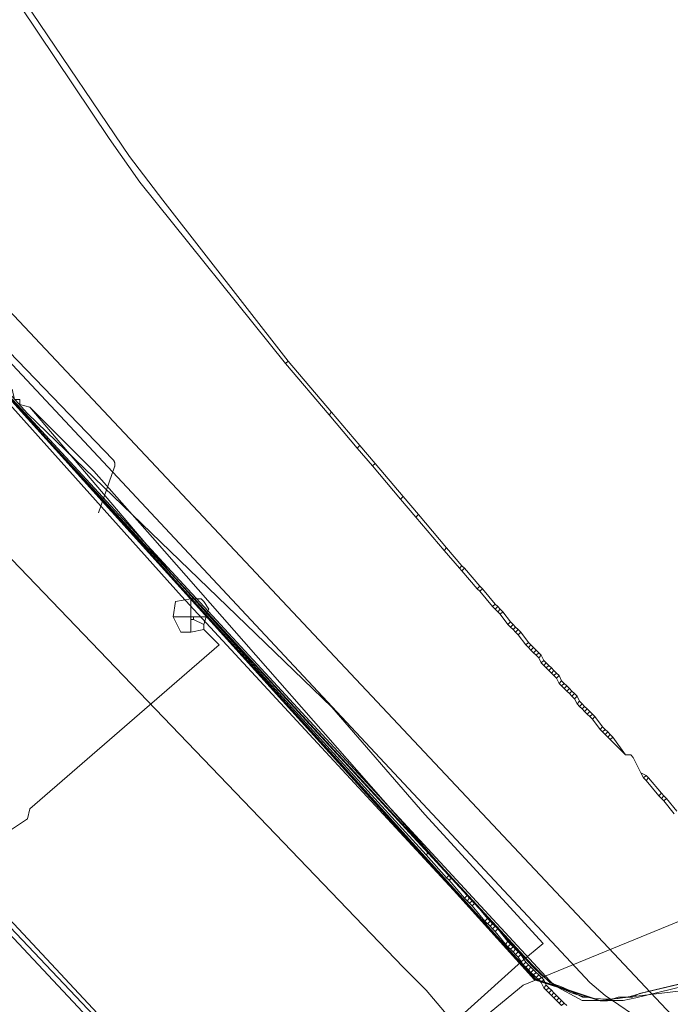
# Model space of a CAD drawing. Header units: metres. Extents: x 92810 to 93633, y 464687 to 465459.
# Tile 294 of 325: x 93443 to 93461, y 465284 to 465312. Entities that reach past the tile are written whole.
import ezdxf
from ezdxf.lldxf.tags import DXFTag

# ---------------------------------------------------------------- set-up
doc = ezdxf.new("R2010")
doc.units = ezdxf.units.M
for name, color, linetype, lineweight, transparency in [('B-OI-KL-DATA_BT NEDERLAND-G', 90, 'SI_B_DATA_BT_NEDERLAND', 18, 0.4), ('B-OI-KL-DATA_KPN-G', 90, 'SI_B_DATA_KPN', 18, 0.4), ('B-OI-KL-DATA_LIANDER-G', 90, 'SI_B_DATA_LIANDER', 18, 0.4), ('B-OI-KL-ET_HS_LIANDER-G', 10, 'SI_B_ET_HS_LIANDON', 18, 0.4), ('B-OI-KL-ET_LS_LIANDER-G', 190, 'SI_B_ET_LS_LIANDER', 18, 0.4), ('B-OI-KL-ET_MS_LIANDER-G', 130, 'SI_B_ET_MS_LIANDER', 18, 0.4), ('B-OI-KL-GAS_HD_LIANDER-G', 30, 'SI_B_GAS_HD_LIANDER', 18, 0.4), ('B-WE-KL-DATA-G', 90, 'KL-DATA-N', 18, 0.4), ('B-WE-KL-ET_LS-G', 190, 'KL-LS-N', 18, 0.4)]:
    doc.layers.add(name, color=color, linetype=linetype, lineweight=lineweight, transparency=transparency)
doc.styles.get("Standard").update_dxf_attribs({"font": 'isocp.shx'})
tags = doc.linetypes.add('KL-DATA-N', pattern='A,4,-1,[101,NLCS.SHX,S=0.5,R=0,X=0,Y=0],-1,4,-1,["D",Standard,S=1,R=0,X=-0.25,Y=-0.5],-1.5', length=12.5).pattern_tags.tags
tags[18] = DXFTag(74, 10)
tags = doc.linetypes.add('KL-LS-N', pattern='A,4,-1,[103,NLCS.SHX,S=0.75,R=0,X=0,Y=0],-1,4,-1,["L",Standard,S=1,R=0,X=0,Y=-0.5],-2', length=13).pattern_tags.tags
tags[18] = DXFTag(74, 10)
doc.linetypes.add('SI_B_DATA_BT_NEDERLAND', pattern='A,5,-2,["BTN",Standard,S=1.5,R=0,X=-0.51,Y=-0.75],-7', length=14)
doc.linetypes.add('SI_B_DATA_KPN', pattern='A,5,-2,["KPN",Standard,S=1.5,R=0,X=-0.51,Y=-0.75],-8', length=15)
doc.linetypes.add('SI_B_DATA_LIANDER', pattern='A,5,-2,["LI-DATA",Standard,S=1.5,R=0,X=-0.51,Y=-0.75],-11', length=18)
doc.linetypes.add('SI_B_ET_HS_LIANDON', pattern='A,5,-2,["LI-HS",Standard,S=1.5,R=0,X=-0.51,Y=-0.75],-10', length=17)
doc.linetypes.add('SI_B_ET_LS_LIANDER', pattern='A,5,-2,["LI-LS",Standard,S=1.5,R=0,X=-0.51,Y=-0.75],-10', length=17)
doc.linetypes.add('SI_B_ET_MS_LIANDER', pattern='A,5,-2,["LI-MS",Standard,S=1.5,R=0,X=-0.51,Y=-0.75],-10', length=17)
doc.linetypes.add('SI_B_GAS_HD_LIANDER', pattern='A,5,-2,["LI-G-HD",Standard,S=1.5,R=0,X=-0.51,Y=-0.75],-11', length=18)

msp = doc.modelspace()

# ---------------------------------------------------------------- linework, layer by layer
at = {"layer": 'B-OI-KL-DATA_BT NEDERLAND-G', "flags": 128}
for points in [[(93383.75, 465371.27), (93428.3, 465320.06), (93430.05, 465314.74), (93442.9, 465300.5), (93451.4, 465292.3)], [(93451.2, 465269.8), (93452.2, 465270.8), (93452.4, 465272.8), (93448.6, 465277.5), (93450.7, 465279.8), (93456.7, 465285.2), (93457.3, 465285.7), (93454, 465289.3), (93451.4, 465292.3)]]:
    msp.add_lwpolyline(points, dxfattribs=at)
at = {"layer": 'B-OI-KL-DATA_KPN-G', "flags": 128}
msp.add_lwpolyline([(93421.536, 465324.036), (93440.464, 465303.036), (93442.607, 465300.75), (93457.607, 465284.536), (93458.393, 465284.107), (93459.536, 465284.107), (93459.893, 465284.179), (93462.536, 465284.821), (93463.679, 465284.821), (93463.893, 465284.75), (93464.679, 465284.321)], dxfattribs=at)
at = {"layer": 'B-OI-KL-DATA_LIANDER-G', "flags": 128}
msp.add_lwpolyline([(93476.964, 465318.25), (93476.821, 465317.821), (93476.464, 465313.893), (93474.893, 465295.821), (93474.821, 465295.679), (93473.964, 465293.893), (93473.821, 465293.75), (93472.821, 465292.464), (93465.821, 465288.25), (93456.75, 465284.536), (93449.107, 465278.25), (93448.964, 465278.25), (93448.321, 465278.821), (93448.25, 465279.036), (93448.25, 465279.25), (93448.179, 465279.25), (93446.464, 465281.893), (93446.25, 465282.107), (93431.893, 465297.25), (93429.893, 465299.464), (93421.107, 465308.964)], dxfattribs=at)
at = {"layer": 'B-OI-KL-ET_HS_LIANDER-G', "flags": 128}
for points in [[(93453.464, 465275.393), (93452.25, 465275.821), (93421.107, 465309.179)], [(93453.393, 465275.25), (93452.464, 465275.464), (93452.036, 465275.679), (93421.107, 465308.679)]]:
    msp.add_lwpolyline(points, dxfattribs=at)
at = {"layer": 'B-OI-KL-ET_LS_LIANDER-G'}
for p, q in [((93436.107, 465310.036), (93461.393, 465283.179)), ((93435.893, 465308.893), (93458.607, 465284.607)), ((93447.036, 465295.25), (93446.964, 465294.821)), ((93447.464, 465295.321), (93447.036, 465295.25)), ((93447.464, 465295.321), (93447.75, 465295.321)), ((93447.464, 465295.321), (93447.464, 465294.393)), ((93447.75, 465295.321), (93447.821, 465295.25)), ((93447.821, 465295.25), (93447.964, 465295.036)), ((93446.964, 465294.821), (93447.893, 465294.821)), ((93446.964, 465294.821), (93447.179, 465294.393)), ((93447.536, 465294.821), (93447.536, 465294.75)), ((93447.893, 465294.821), (93447.821, 465294.607)), ((93447.964, 465295.036), (93447.893, 465294.893)), ((93447.893, 465294.893), (93447.893, 465294.821)), ((93447.464, 465294.75), (93447.536, 465294.75)), ((93447.536, 465294.75), (93447.821, 465294.607)), ((93447.821, 465294.607), (93447.821, 465294.464)), ((93447.179, 465294.393), (93447.464, 465294.393)), ((93447.821, 465294.464), (93447.464, 465294.393)), ((93447.821, 465294.464), (93448.25, 465294.036)), ((93448.25, 465294.036), (93442.964, 465289.464)), ((93442.964, 465289.464), (93442.893, 465289.179)), ((93442.893, 465289.179), (93442.25, 465288.75)), ((93458.607, 465284.607), (93459.036, 465284.25)), ((93459.036, 465284.25), (93460.179, 465283.464))]:
    msp.add_line(p, q, dxfattribs=at)
at = {"layer": 'B-OI-KL-ET_MS_LIANDER-G', "flags": 128}
for points in [[(93424.25, 465350.964), (93427.179, 465339.679), (93427.321, 465339.393), (93437.536, 465320.393), (93438.107, 465319.464), (93441.821, 465313.464), (93443.036, 465311.679), (93445.75, 465307.679), (93446.679, 465306.464), (93450.179, 465301.964)], [(93450.107, 465301.893), (93446.036, 465306.964), (93445.179, 465308.179), (93441.679, 465313.393), (93440.321, 465315.607), (93437.393, 465320.321), (93436.75, 465321.536), (93427.107, 465339.464), (93421.107, 465339.821)], [(93450.179, 465301.964), (93450.107, 465301.893)], [(93450.179, 465301.964), (93451.393, 465300.536)], [(93450.107, 465301.893), (93451.321, 465300.464)], [(93442.464, 465301.179), (93442.536, 465300.893), (93442.679, 465300.893), (93442.679, 465300.75), (93442.964, 465300.679)], [(93442.964, 465300.679), (93444.75, 465298.893), (93446.393, 465297.036), (93454.107, 465288.25)], [(93442.964, 465300.679), (93446.964, 465295.964), (93449.536, 465293.107), (93454.036, 465288.179)], [(93451.393, 465300.536), (93451.321, 465300.464)], [(93451.321, 465300.464), (93452.107, 465299.536)], [(93451.393, 465300.536), (93452.179, 465299.607)], [(93452.179, 465299.607), (93452.107, 465299.536)], [(93452.107, 465299.536), (93452.536, 465299.036)], [(93452.179, 465299.607), (93452.607, 465299.107)], [(93452.607, 465299.107), (93452.536, 465299.036)], [(93452.536, 465299.036), (93453.321, 465298.107)], [(93452.607, 465299.107), (93453.393, 465298.179)], [(93453.393, 465298.179), (93453.321, 465298.107)], [(93453.321, 465298.107), (93453.75, 465297.607)], [(93453.393, 465298.179), (93453.821, 465297.679)], [(93453.821, 465297.679), (93453.75, 465297.607)], [(93453.75, 465297.607), (93454.536, 465296.679)], [(93453.821, 465297.679), (93454.607, 465296.75)], [(93454.607, 465296.75), (93454.536, 465296.679)], [(93454.607, 465296.75), (93455.036, 465296.25)], [(93454.536, 465296.679), (93454.964, 465296.179)], [(93455.036, 465296.25), (93454.964, 465296.179)], [(93454.964, 465296.179), (93455.036, 465296.107)], [(93455.036, 465296.25), (93455.107, 465296.179)], [(93455.107, 465296.179), (93455.036, 465296.107)], [(93455.107, 465296.179), (93455.536, 465295.679)], [(93455.036, 465296.107), (93455.464, 465295.607)], [(93455.536, 465295.679), (93455.464, 465295.607)], [(93455.464, 465295.607), (93455.536, 465295.536)], [(93455.536, 465295.679), (93455.607, 465295.607)], [(93455.607, 465295.607), (93455.536, 465295.536)], [(93455.607, 465295.607), (93455.964, 465295.179)], [(93455.536, 465295.536), (93455.893, 465295.107)], [(93455.964, 465295.179), (93455.893, 465295.107)], [(93455.893, 465295.107), (93455.964, 465295.036)], [(93455.964, 465295.179), (93456.036, 465295.107)], [(93456.036, 465295.107), (93455.964, 465295.036)], [(93456.036, 465295.107), (93456.107, 465295.036)], [(93455.964, 465295.036), (93456.036, 465294.964)], [(93456.107, 465295.036), (93456.036, 465294.964)], [(93456.036, 465294.964), (93456.107, 465294.893)], [(93456.107, 465295.036), (93456.179, 465294.964)], [(93456.179, 465294.964), (93456.107, 465294.893)], [(93456.107, 465294.893), (93456.321, 465294.607)], [(93456.179, 465294.964), (93456.393, 465294.679)], [(93456.393, 465294.679), (93456.321, 465294.607)], [(93456.321, 465294.607), (93456.393, 465294.536)], [(93456.393, 465294.679), (93456.464, 465294.607)], [(93456.464, 465294.607), (93456.393, 465294.536)], [(93456.393, 465294.536), (93456.464, 465294.464)], [(93456.464, 465294.607), (93456.536, 465294.536)], [(93456.536, 465294.536), (93456.464, 465294.464)], [(93456.536, 465294.536), (93456.607, 465294.464)], [(93456.464, 465294.464), (93456.536, 465294.393)], [(93456.607, 465294.464), (93456.536, 465294.393)], [(93456.536, 465294.393), (93456.607, 465294.321)], [(93456.607, 465294.464), (93456.679, 465294.393)], [(93456.679, 465294.393), (93456.607, 465294.321)], [(93456.607, 465294.321), (93456.821, 465294.036)], [(93456.679, 465294.393), (93456.893, 465294.107)], [(93456.893, 465294.107), (93456.821, 465294.036)], [(93456.821, 465294.036), (93456.893, 465293.964)], [(93456.893, 465294.107), (93456.964, 465294.036)], [(93456.964, 465294.036), (93456.893, 465293.964)], [(93456.893, 465293.964), (93456.964, 465293.893)], [(93456.964, 465294.036), (93457.036, 465293.964)], [(93457.036, 465293.964), (93456.964, 465293.893)], [(93457.036, 465293.964), (93457.107, 465293.893)], [(93456.964, 465293.893), (93457.036, 465293.821)], [(93457.107, 465293.893), (93457.036, 465293.821)], [(93457.036, 465293.821), (93457.107, 465293.75)], [(93457.107, 465293.893), (93457.179, 465293.821)], [(93457.179, 465293.821), (93457.107, 465293.75)], [(93457.107, 465293.75), (93457.179, 465293.679)], [(93457.179, 465293.821), (93457.25, 465293.75)], [(93457.25, 465293.75), (93457.179, 465293.679)], [(93457.179, 465293.679), (93457.25, 465293.536)], [(93457.25, 465293.75), (93457.321, 465293.607)], [(93457.321, 465293.607), (93457.25, 465293.536)], [(93457.25, 465293.536), (93457.321, 465293.464)], [(93457.321, 465293.607), (93457.393, 465293.536)], [(93457.393, 465293.536), (93457.321, 465293.464)], [(93457.321, 465293.464), (93457.393, 465293.393)], [(93457.393, 465293.536), (93457.464, 465293.464)], [(93457.464, 465293.464), (93457.393, 465293.393)], [(93457.464, 465293.464), (93457.536, 465293.393)], [(93457.393, 465293.393), (93457.464, 465293.321)], [(93457.536, 465293.393), (93457.464, 465293.321)], [(93457.464, 465293.321), (93457.536, 465293.25)], [(93457.536, 465293.393), (93457.607, 465293.321)], [(93457.607, 465293.321), (93457.536, 465293.25)], [(93457.536, 465293.25), (93457.607, 465293.179)], [(93457.607, 465293.321), (93457.679, 465293.25)], [(93457.679, 465293.25), (93457.607, 465293.179)], [(93457.607, 465293.179), (93457.679, 465293.107)], [(93457.679, 465293.25), (93457.75, 465293.179)], [(93457.75, 465293.179), (93457.679, 465293.107)], [(93457.75, 465293.179), (93457.821, 465293.036)], [(93457.679, 465293.107), (93457.75, 465292.964)], [(93457.821, 465293.036), (93457.75, 465292.964)], [(93457.75, 465292.964), (93457.821, 465292.893)], [(93457.821, 465293.036), (93457.893, 465292.964)], [(93457.893, 465292.964), (93457.821, 465292.893)], [(93457.821, 465292.893), (93457.893, 465292.821)], [(93457.893, 465292.964), (93457.964, 465292.893)], [(93457.964, 465292.893), (93457.893, 465292.821)], [(93457.964, 465292.893), (93458.036, 465292.821)], [(93457.893, 465292.821), (93457.964, 465292.75)], [(93458.036, 465292.821), (93457.964, 465292.75)], [(93457.964, 465292.75), (93458.036, 465292.679)], [(93458.036, 465292.821), (93458.107, 465292.75)], [(93458.107, 465292.75), (93458.036, 465292.679)], [(93458.036, 465292.679), (93458.107, 465292.607)], [(93458.107, 465292.75), (93458.179, 465292.679)], [(93458.179, 465292.679), (93458.107, 465292.607)], [(93458.107, 465292.607), (93458.179, 465292.536)], [(93458.179, 465292.679), (93458.25, 465292.607)], [(93458.25, 465292.607), (93458.179, 465292.536)], [(93458.25, 465292.607), (93458.321, 465292.464)], [(93458.179, 465292.536), (93458.25, 465292.393)], [(93458.321, 465292.464), (93458.25, 465292.393)], [(93458.25, 465292.393), (93458.321, 465292.321)], [(93458.321, 465292.464), (93458.393, 465292.393)], [(93458.393, 465292.393), (93458.321, 465292.321)], [(93458.321, 465292.321), (93458.393, 465292.25)], [(93458.393, 465292.393), (93458.464, 465292.321)], [(93458.464, 465292.321), (93458.393, 465292.25)], [(93458.464, 465292.321), (93458.536, 465292.25)], [(93458.393, 465292.25), (93458.464, 465292.179)], [(93458.536, 465292.25), (93458.464, 465292.179)], [(93458.464, 465292.179), (93458.536, 465292.107)], [(93458.536, 465292.25), (93458.607, 465292.179)], [(93458.607, 465292.179), (93458.536, 465292.107)], [(93458.536, 465292.107), (93458.607, 465292.036)], [(93458.607, 465292.179), (93458.679, 465292.107)], [(93458.679, 465292.107), (93458.607, 465292.036)], [(93458.607, 465292.036), (93458.679, 465291.964)], [(93458.679, 465292.107), (93458.75, 465292.036)], [(93458.75, 465292.036), (93458.679, 465291.964)], [(93458.75, 465292.036), (93458.964, 465291.75)], [(93458.679, 465291.964), (93458.893, 465291.679)], [(93458.964, 465291.75), (93458.893, 465291.679)], [(93458.893, 465291.679), (93458.964, 465291.607)], [(93458.964, 465291.75), (93459.036, 465291.679)], [(93459.036, 465291.679), (93458.964, 465291.607)], [(93458.964, 465291.607), (93459.036, 465291.536)], [(93459.036, 465291.679), (93459.107, 465291.607)], [(93459.107, 465291.607), (93459.036, 465291.536)], [(93459.036, 465291.536), (93459.107, 465291.464)], [(93459.107, 465291.607), (93459.179, 465291.536)], [(93459.179, 465291.536), (93459.107, 465291.464)], [(93459.179, 465291.536), (93459.25, 465291.464)], [(93459.107, 465291.464), (93459.607, 465290.964)], [(93459.25, 465291.464), (93459.179, 465291.393)], [(93459.25, 465291.464), (93459.607, 465290.964)], [(93459.607, 465290.964), (93459.75, 465290.964), (93459.821, 465290.893), (93460.036, 465290.464)], [(93460.036, 465290.464), (93460.179, 465290.393)], [(93460.036, 465290.464), (93460.107, 465290.321)], [(93460.179, 465290.393), (93460.107, 465290.321)], [(93460.179, 465290.393), (93460.25, 465290.321)], [(93460.107, 465290.321), (93460.179, 465290.25)], [(93460.25, 465290.321), (93460.179, 465290.25)], [(93460.179, 465290.25), (93460.536, 465289.821)], [(93460.25, 465290.321), (93460.607, 465289.893)], [(93460.607, 465289.893), (93460.536, 465289.821)], [(93460.607, 465289.893), (93460.679, 465289.821)], [(93460.536, 465289.821), (93460.607, 465289.75)], [(93460.679, 465289.821), (93460.607, 465289.75)], [(93460.607, 465289.75), (93460.679, 465289.679)], [(93460.679, 465289.821), (93460.75, 465289.75)], [(93460.75, 465289.75), (93460.679, 465289.679)], [(93460.679, 465289.679), (93460.964, 465289.321)], [(93460.75, 465289.75), (93461.036, 465289.393)], [(93454.107, 465288.25), (93454.036, 465288.179)], [(93454.036, 465288.179), (93454.607, 465287.536)], [(93454.107, 465288.25), (93454.679, 465287.607)], [(93454.679, 465287.607), (93454.607, 465287.536)], [(93454.607, 465287.536), (93454.679, 465287.464)], [(93454.679, 465287.607), (93454.75, 465287.536)], [(93454.75, 465287.536), (93454.679, 465287.464)], [(93454.679, 465287.464), (93455.107, 465286.964)], [(93454.75, 465287.536), (93455.179, 465287.036)], [(93455.179, 465287.036), (93455.107, 465286.964)], [(93455.107, 465286.964), (93455.179, 465286.893)], [(93455.179, 465287.036), (93455.25, 465286.964)], [(93455.25, 465286.964), (93455.179, 465286.893)], [(93455.179, 465286.893), (93455.321, 465286.75)], [(93455.25, 465286.964), (93455.321, 465286.893)], [(93455.321, 465286.893), (93455.25, 465286.821)], [(93455.321, 465286.893), (93455.393, 465286.821)], [(93455.393, 465286.821), (93455.321, 465286.75)], [(93455.393, 465286.821), (93455.75, 465286.393)], [(93455.321, 465286.75), (93455.679, 465286.321)], [(93455.75, 465286.393), (93455.679, 465286.321)], [(93455.679, 465286.321), (93455.821, 465286.179)], [(93455.75, 465286.393), (93455.821, 465286.321)], [(93455.821, 465286.321), (93455.75, 465286.25)], [(93455.821, 465286.321), (93455.893, 465286.25)], [(93455.893, 465286.25), (93455.821, 465286.179)], [(93455.821, 465286.179), (93455.893, 465286.107)], [(93455.893, 465286.25), (93455.964, 465286.179)], [(93455.964, 465286.179), (93455.893, 465286.107)], [(93455.893, 465286.107), (93455.964, 465286.036)], [(93455.964, 465286.179), (93456.036, 465286.107)], [(93456.036, 465286.107), (93455.964, 465286.036)], [(93455.964, 465286.036), (93456.25, 465285.679)], [(93456.036, 465286.107), (93456.321, 465285.75)], [(93456.321, 465285.75), (93456.25, 465285.679)], [(93456.321, 465285.75), (93456.393, 465285.679)], [(93456.25, 465285.679), (93456.321, 465285.607)], [(93456.393, 465285.679), (93456.321, 465285.607)], [(93456.321, 465285.607), (93456.393, 465285.536)], [(93456.393, 465285.679), (93456.464, 465285.607)], [(93456.464, 465285.607), (93456.393, 465285.536)], [(93456.393, 465285.536), (93456.464, 465285.464)], [(93456.464, 465285.607), (93456.536, 465285.536)], [(93456.536, 465285.536), (93456.464, 465285.464)], [(93456.464, 465285.464), (93456.536, 465285.393)], [(93456.536, 465285.536), (93456.607, 465285.464)], [(93456.607, 465285.464), (93456.536, 465285.393)], [(93456.607, 465285.464), (93456.679, 465285.393)], [(93456.536, 465285.393), (93456.607, 465285.321)], [(93456.679, 465285.393), (93456.607, 465285.321)], [(93456.607, 465285.321), (93456.75, 465285.107)], [(93456.679, 465285.393), (93456.821, 465285.179)], [(93456.821, 465285.179), (93456.75, 465285.107)], [(93456.821, 465285.179), (93456.893, 465285.107)], [(93456.75, 465285.107), (93456.821, 465285.036)], [(93456.893, 465285.107), (93456.821, 465285.036)], [(93456.821, 465285.036), (93456.893, 465284.964)], [(93456.893, 465285.107), (93456.964, 465285.036)], [(93456.964, 465285.036), (93456.893, 465284.964)], [(93456.893, 465284.964), (93456.964, 465284.893)], [(93456.964, 465285.036), (93457.036, 465284.964)], [(93457.036, 465284.964), (93456.964, 465284.893)], [(93456.964, 465284.893), (93457.036, 465284.821)], [(93457.036, 465284.964), (93457.107, 465284.893)], [(93457.107, 465284.893), (93457.036, 465284.821)], [(93457.107, 465284.893), (93457.179, 465284.821)], [(93457.036, 465284.821), (93457.107, 465284.75)], [(93457.179, 465284.821), (93457.107, 465284.75)], [(93457.107, 465284.75), (93457.179, 465284.679)], [(93457.179, 465284.821), (93457.321, 465284.679)], [(93457.25, 465284.75), (93457.179, 465284.679)], [(93457.179, 465284.679), (93457.25, 465284.607)], [(93457.321, 465284.679), (93457.25, 465284.607)], [(93457.25, 465284.607), (93457.321, 465284.464)], [(93457.321, 465284.679), (93457.393, 465284.536)], [(93457.393, 465284.536), (93457.321, 465284.464)], [(93457.321, 465284.464), (93457.393, 465284.393)], [(93457.393, 465284.536), (93457.464, 465284.464)], [(93457.464, 465284.464), (93457.393, 465284.393)], [(93457.393, 465284.393), (93457.464, 465284.321)], [(93457.464, 465284.464), (93457.536, 465284.393)], [(93457.536, 465284.393), (93457.464, 465284.321)], [(93457.536, 465284.393), (93457.607, 465284.321)], [(93457.464, 465284.321), (93457.536, 465284.25)], [(93457.607, 465284.321), (93457.536, 465284.25)], [(93457.536, 465284.25), (93457.607, 465284.179)], [(93457.607, 465284.321), (93457.679, 465284.25)], [(93457.679, 465284.25), (93457.607, 465284.179)], [(93457.607, 465284.179), (93457.679, 465284.107)], [(93457.679, 465284.25), (93457.821, 465284.107)], [(93457.75, 465284.179), (93457.679, 465284.107)], [(93457.679, 465284.107), (93457.75, 465284.036)], [(93457.821, 465284.107), (93457.75, 465284.036)], [(93457.821, 465284.107), (93457.893, 465284.036)], [(93457.75, 465284.036), (93457.821, 465283.964)], [(93457.893, 465284.036), (93457.821, 465283.964)], [(93457.893, 465284.036), (93457.964, 465283.964)]]:
    msp.add_lwpolyline(points, dxfattribs=at)
at = {"layer": 'B-OI-KL-GAS_HD_LIANDER-G', "flags": 128}
msp.add_lwpolyline([(93477.75, 465294.536), (93477.75, 465293.679), (93477.679, 465293.607), (93461.679, 465281.036), (93461.393, 465280.893), (93456.464, 465281.536), (93456.393, 465281.607), (93454.036, 465284.393), (93453.393, 465285.036), (93441.107, 465297.821), (93439.821, 465299.25), (93421.107, 465319.393)], dxfattribs=at)
at = {"layer": 'B-WE-KL-DATA-G'}
for points in [[(93421, 465324.586), (93421.52, 465323.99), (93426.69, 465318.27), (93426.98, 465317.26), (93427.89, 465316.94), (93457.1, 465284.7)], [(93421, 465324.575), (93421.5, 465324), (93441.4, 465302), (93457, 465285.1), (93457.2, 465284.9), (93457.4, 465284.7), (93457.5, 465284.6), (93457.8, 465284.5), (93458, 465284.4), (93458.2, 465284.3), (93458.4, 465284.2), (93458.6, 465284.2), (93458.9, 465284.1), (93459.1, 465284.1), (93459.4, 465284.2), (93459.8, 465284.2), (93460, 465284.3), (93462.1, 465284.8)], [(93462.368, 465284.861), (93460.048, 465284.315), (93459.731, 465284.219), (93459.404, 465284.16), (93459.073, 465284.141), (93458.742, 465284.161), (93458.416, 465284.22), (93458.098, 465284.317), (93457.796, 465284.45), (93457.51, 465284.619), (93457.246, 465284.82), (93457.008, 465285.052), (93441.423, 465301.976), (93421.52, 465323.988)], [(93426.98, 465317.265), (93427.893, 465316.947), (93457.1, 465284.706), (93458.9, 465284.106), (93463.9, 465284.706), (93473.2, 465274.006)], [(93426.98, 465317.26), (93427.94, 465316.92), (93457.1, 465284.7)], [(93426.98, 465317.259), (93427.942, 465316.918), (93457.059, 465284.686), (93458.9, 465284.1)], [(93427.893, 465316.94), (93457.1, 465284.7)], [(93427.893, 465316.94), (93447.2, 465295.4), (93457.1, 465284.7)], [(93427.94, 465316.92), (93457.06, 465284.69), (93458.9, 465284.1)], [(93457.1, 465284.7), (93458.9, 465284.1)]]:
    msp.add_lwpolyline(points, dxfattribs=at)
at = {"layer": 'B-WE-KL-ET_LS-G'}
msp.add_lwpolyline([(93444.885, 465297.725), (93445.329, 465299.01), (93445.331, 465299.017), (93445.333, 465299.024), (93445.335, 465299.03), (93445.337, 465299.037), (93445.338, 465299.044), (93445.339, 465299.051), (93445.339, 465299.057), (93445.34, 465299.064), (93445.34, 465299.071), (93445.34, 465299.078), (93445.34, 465299.085), (93445.34, 465299.092), (93445.339, 465299.099), (93445.338, 465299.105), (93445.337, 465299.112), (93445.336, 465299.119), (93445.334, 465299.126), (93445.332, 465299.132), (93445.33, 465299.139), (93445.328, 465299.145), (93445.325, 465299.152), (93445.323, 465299.158), (93445.32, 465299.164), (93445.317, 465299.17), (93445.313, 465299.176), (93445.31, 465299.182), (93445.306, 465299.188), (93445.302, 465299.194), (93445.298, 465299.199), (93445.294, 465299.204), (93445.289, 465299.21), (93445.284, 465299.215), (93442.387, 465302.223)], dxfattribs=at)

doc.saveas('drawing.dxf')
